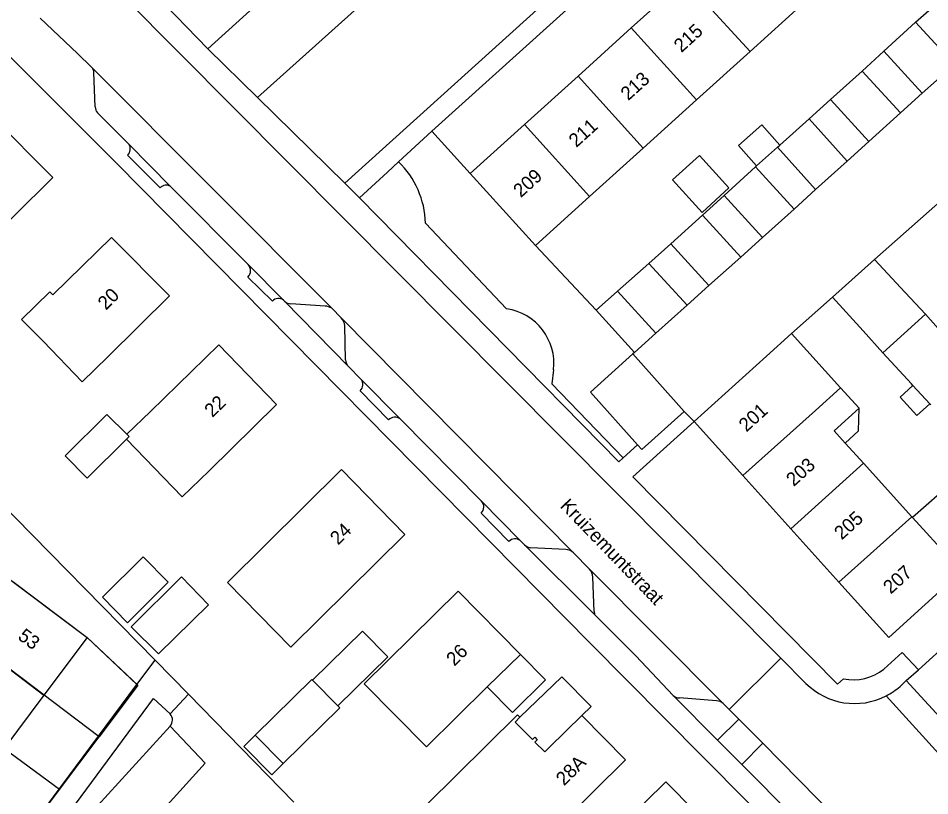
# Model space of a CAD drawing. Extents: x 194485 to 197793, y 468269 to 470822.
# Drawn here: x 196000.9 to 196081, y 470057.7 to 470126.1 of the extents above; entities that cross this region are included whole.
import ezdxf

# ---------------------------------------------------------------- set-up
doc = ezdxf.new("R2010")
doc.units = 0
for name, color, linetype in [('BGT grensvlak begroeid terreindeel', 7, 'Continuous'), ('BGT grensvlak gebouwinstallatie plus 1', 7, 'Continuous'), ('BGT grensvlak onbegroeid terreindeel', 7, 'Continuous'), ('BGT grensvlak overig bouwwerk uitbreiding populatie', 7, 'Continuous'), ('BGT grensvlak pand op maaiveld', 7, 'Continuous'), ('BGT grensvlak pand op maaiveld LR', 7, 'Continuous'), ('BGT grensvlak wegdeel', 7, 'Continuous'), ('BGT tekst huisnummerreeks', 7, 'Continuous'), ('BGT tekst openbare ruimte label weg', 7, 'Continuous'), ('GEM grensvlak WOZ_BRK percelen', 7, 'Continuous')]:
    doc.layers.add(name, color=color, linetype=linetype)

msp = doc.modelspace()

# ---------------------------------------------------------------- linework, layer by layer
at = {"layer": 'BGT grensvlak begroeid terreindeel'}
for p, q in [((196036.702, 470108.055), (196043.836, 470100.524)), ((196047.958, 470095.148), (196047.801, 470093.917)), ((196047.801, 470093.917), (196054.081, 470087.428))]:
    msp.add_line(p, q, dxfattribs=at)
msp.add_lwpolyline([(196021.949, 470119.097), (196038.105, 470133.632), (196048.468, 470134.266)], dxfattribs=at)
for centre, radius, start, end in [((196028.963, 470107.872), 7.741, 1.35467, 45.94431), ((196043.113, 470095.702), 4.876, 353.47942, 81.47831)]:
    msp.add_arc(centre, radius, start, end, dxfattribs=at)
at = {"layer": 'BGT grensvlak gebouwinstallatie plus 1'}
for p, q in [((196079.769, 470125.7), (196076.978, 470123.155)), ((196072.297, 470118.922), (196075.062, 470121.416)), ((196083.165, 470121.978), (196080.349, 470119.458)), ((196078.433, 470117.732), (196075.667, 470115.212)), ((196067.839, 470114.904), (196070.406, 470117.221)), ((196067.641, 470114.726), (196067.839, 470114.904)), ((196073.764, 470113.499), (196070.973, 470111.017)), ((196062.934, 470110.481), (196065.699, 470113.001)), ((196058.252, 470106.235), (196061.056, 470108.754)), ((196069.082, 470109.279), (196066.305, 470106.797)), ((196053.571, 470102.078), (196056.336, 470104.509)), ((196064.414, 470105.058), (196061.585, 470102.577)), ((196059.681, 470100.825), (196056.929, 470098.369)), ((196074.742, 470089.783), (196074.794, 470091.781)), ((196073.572, 470088.723), (196074.742, 470089.783)), ((196081.887, 470084.299), (196079.505, 470082.176)), ((196008.32, 470075.183), (196011.902, 470078.728)), ((196011.902, 470078.728), (196014.096, 470076.489)), ((196014.096, 470076.489), (196010.528, 470072.932)), ((196010.528, 470072.932), (196008.32, 470075.183)), ((196020.748, 470062.067), (196021.742, 470063.043)), ((196023.205, 470059.563), (196020.748, 470062.067)), ((196024.198, 470060.555), (196023.205, 470059.563))]:
    msp.add_line(p, q, dxfattribs=at)
for points in [[(196067.839, 470114.904), (196066.262, 470116.679), (196064.219, 470114.864), (196065.797, 470113.088)], [(196079.53, 470093.79), (196078.399, 470092.761), (196079.874, 470091.139), (196081.005, 470092.167)], [(196026.787, 470067.883), (196031.171, 470072.198), (196033.405, 470069.929), (196029.021, 470065.614)], [(196042.136, 470067.283), (196044.351, 470065.035), (196047.259, 470067.902), (196045.044, 470070.149)], [(196050.441, 470064.773), (196051.25, 470065.572), (196048.675, 470068.183), (196045, 470064.62)], [(196059.576, 470055.537), (196060.385, 470056.336), (196057.81, 470058.947), (196054.164, 470055.352)]]:
    msp.add_lwpolyline(points, dxfattribs=at)
at = {"layer": 'BGT grensvlak onbegroeid terreindeel'}
for p, q in [((196021.291, 470126.712), (196017.584, 470123.377)), ((196040.621, 470112.405), (196037.276, 470116.127)), ((196046.365, 470106.09), (196051.706, 470100.39))]:
    msp.add_line(p, q, dxfattribs=at)
at = {"layer": 'BGT grensvlak overig bouwwerk uitbreiding populatie'}
msp.add_lwpolyline([(196060.785, 470113.99), (196063.369, 470111.138), (196061, 470108.992), (196058.416, 470111.844), (196060.785, 470113.99)], dxfattribs=at)
at = {"layer": 'BGT grensvlak pand op maaiveld'}
for p, q in [((196054.778, 470125.197), (196059.461, 470129.429)), ((196069.886, 470127.336), (196065.242, 470123.141)), ((196079.769, 470125.7), (196081.634, 470127.35)), ((196083.165, 470121.978), (196079.769, 470125.7)), ((196050.108, 470120.978), (196054.778, 470125.197)), ((196065.242, 470123.141), (196060.517, 470118.873)), ((196075.062, 470121.416), (196076.978, 470123.155)), ((196076.978, 470123.155), (196080.349, 470119.458)), ((196078.433, 470117.732), (196075.062, 470121.416)), ((196045.4, 470116.723), (196050.108, 470120.978)), ((196070.406, 470117.221), (196072.297, 470118.922)), ((196072.297, 470118.922), (196075.667, 470115.212)), ((196080.349, 470119.458), (196078.433, 470117.732)), ((196060.517, 470118.873), (196055.834, 470114.643)), ((196045.4, 470116.723), (196040.621, 470112.405)), ((196073.764, 470113.499), (196070.406, 470117.221)), ((196075.667, 470115.212), (196073.764, 470113.499)), ((196055.834, 470114.643), (196051.115, 470110.381)), ((196065.797, 470113.088), (196067.641, 470114.726)), ((196067.641, 470114.726), (196070.973, 470111.017)), ((196065.699, 470113.001), (196065.797, 470113.088)), ((196069.082, 470109.279), (196065.699, 470113.001)), ((196040.621, 470112.405), (196046.365, 470106.09)), ((196070.973, 470111.017), (196069.082, 470109.279)), ((196046.365, 470106.09), (196051.115, 470110.381)), ((196062.934, 470110.481), (196061.056, 470108.754)), ((196066.305, 470106.797), (196062.934, 470110.481)), ((196061.056, 470108.754), (196064.414, 470105.058)), ((196056.336, 470104.509), (196058.252, 470106.235)), ((196058.252, 470106.235), (196061.585, 470102.577)), ((196064.414, 470105.058), (196066.305, 470106.797)), ((196059.681, 470100.825), (196056.336, 470104.509)), ((196076.157, 470104.86), (196072.45, 470101.555)), ((196078.86, 470101.959), (196076.157, 470104.86)), ((196061.585, 470102.577), (196059.681, 470100.825)), ((196053.571, 470102.078), (196051.706, 470100.39)), ((196056.929, 470098.369), (196053.571, 470102.078)), ((196075.155, 470098.57), (196072.45, 470101.555)), ((196078.86, 470101.959), (196080.627, 470100.034)), ((196051.706, 470100.39), (196055.064, 470096.668)), ((196080.627, 470100.034), (196083.101, 470097.249)), ((196055.064, 470096.668), (196056.929, 470098.369)), ((196068.847, 470098.344), (196066.654, 470096.357)), ((196073.162, 470093.582), (196068.847, 470098.344)), ((196076.897, 470096.657), (196075.155, 470098.57)), ((196006.559, 470094.097), (196003.132, 470097.681)), ((196076.897, 470096.657), (196079.397, 470093.936)), ((196006.559, 470094.097), (196008.806, 470096.308)), ((196060.313, 470090.612), (196066.654, 470096.357)), ((196074.794, 470091.781), (196073.162, 470093.582)), ((196079.53, 470093.79), (196079.397, 470093.936)), ((196081.005, 470092.167), (196079.53, 470093.79)), ((196081.089, 470092.075), (196081.005, 470092.167)), ((196012.557, 470091.484), (196010.47, 470089.491)), ((196064.585, 470085.87), (196060.313, 470090.612)), ((196073.572, 470088.723), (196073.928, 470088.33)), ((196073.928, 470088.33), (196075.188, 470086.94)), ((196075.188, 470086.94), (196079.443, 470082.244)), ((196068.804, 470081.188), (196064.585, 470085.87)), ((196079.505, 470082.176), (196079.443, 470082.244)), ((196083.751, 470077.49), (196079.505, 470082.176)), ((196073.028, 470076.499), (196068.804, 470081.188)), ((196000.442, 470076.544), (196006.99, 470071.641)), ((196006.99, 470071.641), (196003.194, 470066.57)), ((196042.136, 470067.283), (196045.044, 470070.149)), ((196029.021, 470065.614), (196026.787, 470067.883)), ((196003.194, 470066.57), (195999.67, 470061.861)), ((196021.742, 470063.043), (196024.198, 470060.555))]:
    msp.add_line(p, q, dxfattribs=at)
for points in [[(195996.887, 470115.546), (195998.698, 470117.325), (196003.959, 470112.052)], [(196003.959, 470112.052), (195997.14, 470105.332), (195995.186, 470107.308)], [(196003.132, 470097.681), (196001.231, 470099.591), (196003.699, 470102), (196003.965, 470101.733), (196009.131, 470106.78), (196014.226, 470101.672), (196008.806, 470096.308)], [(196012.557, 470091.484), (196018.561, 470097.367), (196023.619, 470092.12), (196017.703, 470086.274)], [(196074.794, 470091.781), (196072.601, 470089.794), (196073.572, 470088.723)], [(196010.47, 470089.491), (196008.721, 470091.225), (196005.044, 470087.611), (196006.996, 470085.625), (196010.444, 470089.061)], [(196017.703, 470086.274), (196015.318, 470083.999), (196010.444, 470089.061)], [(196024.887, 470070.78), (196019.31, 470076.46), (196029.323, 470086.401), (196034.9, 470080.696), (196024.887, 470070.78)], [(196073.028, 470076.499), (196077.404, 470071.643), (196083.809, 470077.426), (196083.751, 470077.49)], [(196010.845, 470072.577), (196013.241, 470070.183), (196017.643, 470074.494), (196015.26, 470076.952), (196010.845, 470072.577)], [(196045.044, 470070.149), (196039.568, 470075.699), (196031.314, 470067.566)], [(196026.787, 470067.883), (196026.718, 470067.953), (196021.742, 470063.043)], [(196031.314, 470067.566), (196036.79, 470062.014), (196042.136, 470067.283)], [(196024.198, 470060.555), (196029.174, 470065.458), (196029.021, 470065.614)], [(196034.106, 470054.27), (196044.776, 470064.836), (196045, 470064.62)], [(196050.441, 470064.773), (196054.284, 470060.886), (196045.956, 470052.654), (196042.448, 470056.203), (196037.247, 470051.092), (196036.7, 470051.649)], [(196045, 470064.62), (196044.596, 470064.203), (196046.102, 470062.676), (196046.303, 470062.871), (196046.526, 470062.642), (196046.326, 470062.447), (196047.178, 470061.573), (196047.598, 470061.983), (196050.441, 470064.773)]]:
    msp.add_lwpolyline(points, dxfattribs=at)
at = {"layer": 'BGT grensvlak pand op maaiveld LR'}
for p, q in [((196059.461, 470129.429), (196065.242, 470123.141)), ((196054.778, 470125.197), (196060.517, 470118.873)), ((196050.108, 470120.978), (196055.834, 470114.643)), ((196045.4, 470116.723), (196051.115, 470110.381)), ((196080.627, 470100.034), (196076.897, 470096.657)), ((196070.969, 470091.595), (196073.162, 470093.582)), ((196064.585, 470085.87), (196070.969, 470091.595)), ((196068.804, 470081.188), (196075.188, 470086.94)), ((196073.028, 470076.499), (196079.443, 470082.244)), ((195996.67, 470071.503), (196003.194, 470066.57))]:
    msp.add_line(p, q, dxfattribs=at)
msp.add_lwpolyline([(196010.444, 470089.061), (196010.673, 470089.289), (196010.47, 470089.491)], dxfattribs=at)
at = {"layer": 'BGT grensvlak wegdeel'}
for p, q in [((196037.276, 470116.127), (196074.908, 470150.131)), ((196006.712, 470131.44), (196067.938, 470069.807)), ((196049.015, 470129.076), (196029.626, 470111.568)), ((196021.949, 470119.097), (196017.584, 470123.377)), ((196007.38, 470121.767), (196028.47, 470100.57)), ((196007.692, 470118.255), (196007.583, 470121.279)), ((196029.626, 470111.568), (196021.949, 470119.097)), ((196010.635, 470115), (196007.908, 470117.754)), ((196034.346, 470113.435), (196037.276, 470116.127)), ((196014.318, 470111.282), (196010.635, 470115)), ((196013.393, 470111.151), (196010.534, 470114.01)), ((196021.126, 470104.409), (196014.318, 470111.282)), ((196029.626, 470111.568), (196030.901, 470110.27)), ((196076.157, 470104.86), (196082.214, 470110.214)), ((196024.224, 470101.281), (196021.126, 470104.409)), ((196023.255, 470101.192), (196021.112, 470103.313)), ((196072.45, 470101.555), (196068.847, 470098.344)), ((196024.31, 470101.194), (196024.224, 470101.281)), ((196024.31, 470101.194), (196029.938, 470095.441)), ((196027.894, 470100.748), (196024.874, 470100.963)), ((196028.47, 470100.57), (196029.296, 470099.74)), ((196029.296, 470099.74), (196049.723, 470079.074)), ((196029.678, 470096.038), (196029.61, 470099.013)), ((196055.064, 470096.668), (196054.937, 470096.553)), ((196059.441, 470091.485), (196054.937, 470096.553)), ((196031.015, 470094.35), (196029.938, 470095.441)), ((196034.479, 470090.841), (196031.015, 470094.35)), ((196030.955, 470093.314), (196033.459, 470090.752)), ((196059.441, 470091.485), (196060.313, 470090.612)), ((196041.623, 470083.605), (196034.479, 470090.841)), ((195994.327, 470088.603), (196012.958, 470069.63)), ((196055.341, 470088.574), (196054.081, 470087.428)), ((196045.038, 470080.146), (196041.623, 470083.605)), ((196041.603, 470082.555), (196044.042, 470080.078)), ((196080.007, 470068.805), (196093.973, 470081.396)), ((196045.399, 470079.78), (196045.038, 470080.146)), ((196051.597, 470073.612), (196045.399, 470079.78)), ((196049.032, 470079.369), (196045.97, 470079.525)), ((196051.109, 470077.634), (196049.723, 470079.074)), ((196051.109, 470077.634), (196062.862, 470065.833)), ((196051.523, 470073.93), (196051.401, 470076.942)), ((196006.99, 470071.641), (196011.36, 470067.495)), ((196076.968, 470068.854), (196078.587, 470070.314)), ((196080.007, 470068.805), (196078.587, 470070.314)), ((196011.36, 470067.495), (196012.958, 470069.63)), ((196012.958, 470069.63), (196015.878, 470066.642)), ((196067.938, 470069.807), (196063.397, 470065.296)), ((196067.938, 470069.807), (196070.131, 470067.599)), ((196078.943, 470067.846), (196080.007, 470068.805)), ((196078.943, 470067.846), (196083.195, 470063.186)), ((196003.55, 470053.734), (196012.824, 470066.265)), ((196012.824, 470066.265), (196014.291, 470064.916)), ((196014.291, 470064.916), (196015.878, 470066.642)), ((196025.14, 470057.163), (196015.878, 470066.642)), ((196062.375, 470062.604), (196058.452, 470066.549)), ((196062.277, 470066.076), (196059.015, 470066.323)), ((196077.172, 470066.505), (196081.818, 470061.413)), ((196062.862, 470065.833), (196063.397, 470065.296)), ((196063.397, 470065.296), (196064.231, 470064.459)), ((196064.231, 470064.459), (196062.375, 470062.604)), ((196066.331, 470062.336), (196064.231, 470064.459)), ((196004.366, 470052.978), (196014.274, 470063.849)), ((196064.499, 470060.469), (196062.375, 470062.604)), ((196064.499, 470060.469), (196066.331, 470062.336)), ((196072.782, 470055.798), (196066.331, 470062.336)), ((196070.958, 470053.975), (196064.499, 470060.469))]:
    msp.add_line(p, q, dxfattribs=at)
for points in [[(196017.584, 470123.377), (195982.183, 470159.901), (195980.71, 470161.455)], [(196002.872, 470126.056), (196006.128, 470122.958), (196007.38, 470121.767)], [(196051.181, 470071.144), (196009.551, 470113.329), (196000, 470122.9)], [(196030.901, 470110.27), (196033.36, 470112.529), (196034.346, 470113.435)], [(196054.081, 470087.428), (196053.697, 470087.079), (196030.901, 470110.27)], [(196054.937, 470096.553), (196051.206, 470093.19), (196055.341, 470088.574)], [(196055.341, 470088.574), (196055.712, 470088.16), (196059.441, 470091.485)], [(196060.313, 470090.612), (196054.924, 470085.749), (196072.915, 470067.535), (196073.427, 470068.003)], [(196058.452, 470066.549), (196055.178, 470070.007), (196051.597, 470073.612)], [(196081.335, 470040.73), (196061.014, 470061.213), (196051.181, 470071.144)], [(196078.943, 470067.846), (196078.674, 470067.604), (196078.393, 470067.34)], [(195975.178, 470020.17), (195986.315, 470033.988), (196000, 470052.194), (196011.36, 470067.495)], [(196007.64, 470049.845), (196017.366, 470060.588), (196014.274, 470063.849)]]:
    msp.add_lwpolyline(points, dxfattribs=at)
for centre, radius, start, end in [((196006.832, 470121.253), 0.751, 1.99719, 43.17583), ((196008.443, 470118.282), 0.751, 182.03157, 224.61383), ((196010.02, 470114.563), 0.754, 312.90613, 35.44352), ((196013.939, 470110.63), 0.755, 59.82196, 136.29947), ((196020.557, 470103.868), 0.785, 314.98582, 43.5505), ((196023.789, 470100.701), 0.725, 53.11505, 137.38043), ((196024.874, 470101.766), 0.803, 225.42238, 270.03211), ((196027.91, 470099.779), 0.969, 54.70144, 90.95336), ((196028.464, 470098.949), 1.148, 3.18205, 43.53814), ((196030.641, 470096.102), 0.966, 183.82925, 223.23805), ((196030.485, 470093.861), 0.721, 310.68099, 42.68984), ((196034.018, 470090.238), 0.759, 52.60064, 137.37277), ((196041.093, 470083.09), 0.739, 313.61955, 44.19802), ((196044.578, 470079.551), 0.752, 52.31115, 135.50025), ((196046.041, 470080.45), 0.928, 226.23911, 265.63126), ((196048.996, 470078.328), 1.041, 45.73652, 88.02651), ((196050.335, 470076.9), 1.067, 2.26273, 43.49339), ((196052.445, 470073.977), 0.924, 182.91863, 203.28106), ((196074.305, 470072.141), 4.23, 258.01759, 309.00937), ((196074.4, 470071.869), 6.038, 225.00875, 297.32775), ((196074.391, 470071.882), 6.054, 297.34955, 311.38422), ((196059.011, 470067.127), 0.804, 225.96065, 270.29623), ((196062.206, 470065.079), 1, 48.96997, 85.91554), ((196013.657, 470064.392), 0.822, 318.63966, 39.53476)]:
    msp.add_arc(centre, radius, start, end, dxfattribs=at)
at = {"layer": 'GEM grensvlak WOZ_BRK percelen'}
for p, q in [((196008.035, 470062.909), (195987.689, 470078.294)), ((196004.566, 470058.283), (195983.974, 470073.333)), ((196004.566, 470058.283), (196008.035, 470062.909)), ((196000.897, 470053.391), (196004.566, 470058.283))]:
    msp.add_line(p, q, dxfattribs=at)
msp.add_lwpolyline([(195991.432, 470083.294), (196006.99, 470071.641), (196011.426, 470067.431), (196008.035, 470062.909)], dxfattribs=at)

# ---------------------------------------------------------------- texts
at = {"layer": 'BGT tekst huisnummerreeks'}
for s, rotation, p in [('215', 42.1, (196059.191, 470122.985)), ('213', 42.1, (196054.517, 470118.762)), ('211', 42.1, (196049.961, 470114.646)), ('209', 42.1, (196045.084, 470110.238)), ('20', 44.9, (196008.638, 470100.347)), ('22', 43.9, (196017.986, 470090.919)), ('201', 42, (196064.898, 470089.64)), ('203', 42, (196069.057, 470084.851)), ('205', 42, (196073.275, 470080.162)), ('24', 44.3, (196029.032, 470079.7)), ('207', 42, (196077.578, 470075.393)), ('53', 323.2, (196000.815, 470071.558)), ('26', 44.6, (196039.244, 470069.06)), ('28A', 44.7, (196048.879, 470058.541))]:
    msp.add_text(s, height=1.2, rotation=rotation, dxfattribs=at).set_placement(p)
at = {"layer": 'BGT tekst openbare ruimte label weg'}
msp.add_text('Kruizemuntstraat', height=1.2, rotation=314, dxfattribs=at).set_placement((196048.465, 470083.129))

doc.saveas('drawing.dxf')
